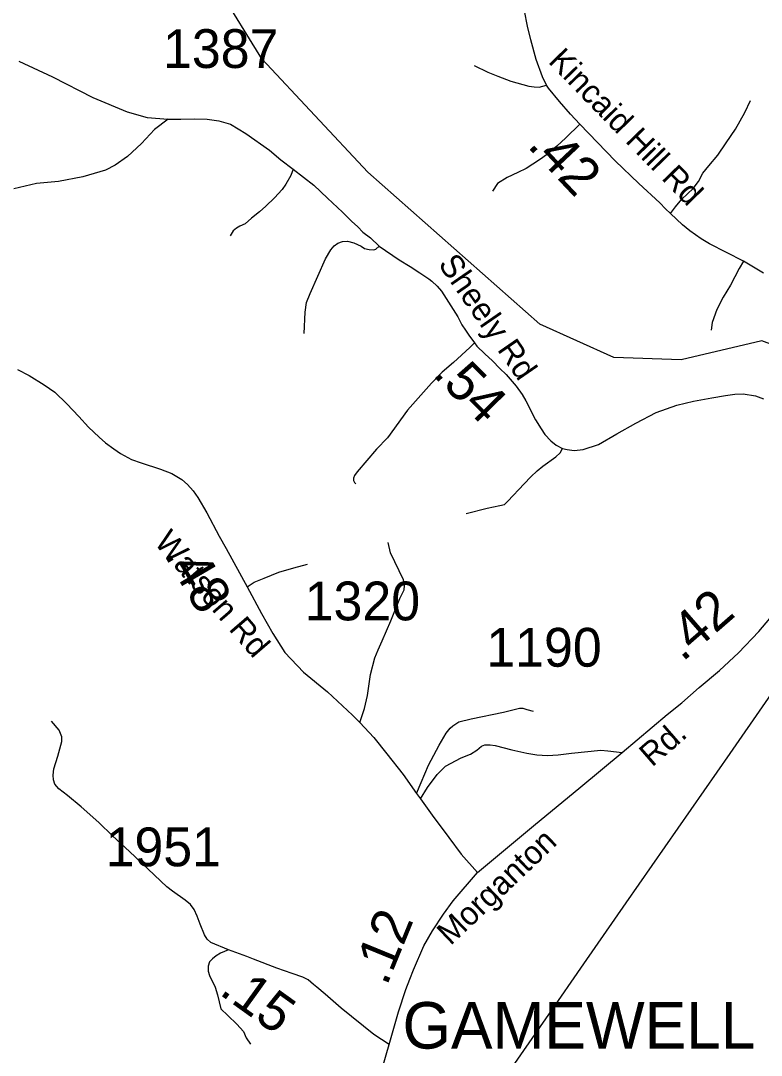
# Model space of a CAD drawing. Extents: x 1159738 to 1321356, y 736314 to 882035.
# Drawn here: x 1230616 to 1233002, y 783094 to 786428 of the extents above; entities that cross this region are included whole.
import ezdxf

# ---------------------------------------------------------------- set-up
doc = ezdxf.new("R2010")
doc.units = 0
for name, color, linetype in [('Exist Boundary Political Fire Districts Label', 7, 'Continuous'), ('Exist Hydrographic Misc Water Feature', 7, 'Continuous'), ('Exist Road Non-System Type 51', 7, 'Continuous'), ('Exist Road Primary US UnDivided 4 Lane Attributed', 7, 'Continuous'), ('Exist Road Secondary Mileage Hundredths English Label', 7, 'Continuous'), ('Exist Road Secondary Type 51 Attributed', 7, 'Continuous'), ('Exist Road Secondary Type 51 Label', 7, 'Continuous'), ('Exist Road Secondary Type 51 Number Label', 7, 'Continuous')]:
    doc.layers.add(name, color=color, linetype=linetype)

msp = doc.modelspace()

# ---------------------------------------------------------------- linework, layer by layer
at = {"layer": 'Exist Hydrographic Misc Water Feature'}
msp.add_lwpolyline([(1233661.9, 784079.1), (1233609.9, 784631.6), (1233571.9, 784789.9), (1233501, 784925.9), (1233371, 785053.3), (1233255.9, 785114.6), (1233165.9, 785201.8), (1233069.9, 785371.2), (1233003.9, 785395.5), (1232743.9, 785335), (1232526.9, 785342.7), (1232287.9, 785449.2), (1231733.9, 785939.5), (1231392.9, 786304.2), (1231256.9, 786526.8), (1231070.9, 787055.8), (1231039.8, 787473.3), (1230963.8, 787776.8), (1230944.9, 788016.8), (1230877.8, 788303.7)], dxfattribs=at)
at = {"layer": 'Exist Road Non-System Type 51'}
for points in [[(1232076.9, 786283.5), (1232120.9, 786261.8), (1232153.3, 786248.4), (1232194.7, 786232.5), (1232233.6, 786221.7), (1232253.3, 786216.6), (1232269.9, 786214), (1232285.8, 786213.4), (1232309.4, 786220.3)], [(1232709.3, 785806.4), (1232725.2, 785827.7), (1232746.2, 785852.6), (1232781.9, 785887), (1232799, 785909.3), (1232813.7, 785936.1), (1232832.2, 785959.6), (1232862.1, 785994.7), (1232888.8, 786034.2), (1232918.1, 786078.2), (1232948.6, 786132.1), (1232967.1, 786170.4)], [(1232417.5, 786094.5), (1232371.6, 786050.5), (1232343, 786023.8), (1232309.9, 785995.7), (1232290.1, 785981.1), (1232265.3, 785965.2), (1232244.3, 785951.1), (1232216.9, 785938.4), (1232182.6, 785922.7), (1232151.4, 785903), (1232136.1, 785878.8)], [(1231493.7, 785949.5), (1231485.7, 785928.8), (1231470, 785900.4), (1231458.2, 785883.3), (1231433.1, 785856.3), (1231405.1, 785829.7), (1231384.7, 785812.2), (1231359.6, 785791.3), (1231338.7, 785773.3), (1231321.7, 785765.2), (1231311.2, 785758.6), (1231300.8, 785750), (1231290.4, 785734.4)], [(1231528.7, 785419.6), (1231532, 785488.4), (1231536.3, 785519.7), (1231548.6, 785548.6), (1231597.3, 785659.8), (1231615.3, 785689.6), (1231626.2, 785702.4), (1231637.6, 785711), (1231652.3, 785715.7), (1231668.9, 785716.7), (1231689.3, 785711.9), (1231712.5, 785701), (1231723.9, 785693.9), (1231738.1, 785690.1), (1231753.3, 785689.2), (1231759.9, 785691.5), (1231770.3, 785701)], [(1232944.2, 785652.2), (1232930.8, 785629.6), (1232902.1, 785575.5), (1232878.5, 785536.6), (1232858.2, 785497.1), (1232842.9, 785455), (1232839.7, 785430.2)], [(1232077.6, 785389.7), (1232063.2, 785374.9), (1232010.3, 785326.5), (1231974.1, 785295.3), (1231939.3, 785260), (1231862.4, 785172.1), (1231797.8, 785083.7), (1231762.1, 785046.6), (1231699.7, 784973.9), (1231691.6, 784961.7), (1231688, 784953.1), (1231688.4, 784945.8), (1231691.6, 784940), (1231695.2, 784935.4)], [(1232051.3, 784840.1), (1232118.7, 784856.8), (1232159, 784865.4), (1232173.9, 784869.1), (1232185.7, 784879.9), (1232238.1, 784935.2), (1232258.9, 784957.8), (1232279.3, 784977.3), (1232297.8, 784991.7), (1232339.3, 785022.3), (1232353.8, 785035), (1232361.3, 785048.7)], [(1231708.1, 784166), (1231723.7, 784210.8), (1231733, 784252.9), (1231743, 784320.5), (1231757.2, 784374.7), (1231767.9, 784400.3), (1231780.7, 784429.5), (1231808.4, 784493.6), (1231837.5, 784565.9), (1231851.1, 784593.7), (1231851.8, 784608), (1231849.6, 784625.8), (1231806.9, 784713.4), (1231799.2, 784745.8)], [(1231345.1, 784603), (1231368.2, 784618.6), (1231400.2, 784631.4), (1231447.2, 784650.3), (1231495.3, 784664.9), (1231539.4, 784676.3)], [(1231890.9, 783937.1), (1231906.5, 783972.7), (1231930, 784028.3), (1231964.2, 784093.1), (1231986.2, 784131.5), (1231999.1, 784147.9), (1232007.6, 784155), (1232027.5, 784168.6), (1232066.7, 784178.5), (1232171.3, 784199.9), (1232222.6, 784212.7), (1232233.1, 784212.6), (1232246.6, 784207.6), (1232267.3, 784202.6)], [(1231162.6, 783580.3), (1231145.7, 783593.5), (1231105.1, 783622.9), (1231087, 783636.5), (1231026.8, 783693.7), (1230966.5, 783750.2), (1230911.6, 783800.7), (1230867.9, 783843.7), (1230810.7, 783894.9), (1230766.3, 783931), (1230738.4, 783952.1), (1230726.4, 783967.2), (1230721.1, 783981.5), (1230720.4, 783996.6), (1230722.8, 784017.2), (1230735.6, 784057.9), (1230748.4, 784105.4), (1230748.4, 784120.5), (1230739.4, 784141.5), (1230715.3, 784170.9)], [(1231903.6, 783920.1), (1231926.4, 783957.2), (1231957, 783999.2), (1231984.1, 784025.5), (1232035.3, 784051.9), (1232065.2, 784064), (1232085.1, 784077.5), (1232100.1, 784089.6), (1232110.8, 784093.9), (1232127.8, 784094.6), (1232144.9, 784091.8), (1232198.3, 784078.2), (1232246, 784067.6), (1232278.7, 784061.9), (1232312.9, 784060.4), (1232347.1, 784061.9), (1232390.5, 784067.6), (1232484.8, 784076.8), (1232507.5, 784075.4), (1232553.1, 784069.7)], [(1231285, 783433.4), (1231260, 783423.4), (1231245.3, 783413.9), (1231233.3, 783405.2), (1231224.6, 783394.9), (1231220.3, 783381.1), (1231220.3, 783365.5), (1231223.8, 783350.8), (1231241.9, 783312.9), (1231249.6, 783288.7), (1231255.7, 783266.2), (1231260.9, 783243.8), (1231283.3, 783222.2), (1231311.8, 783194.6), (1231333.3, 783170.4), (1231342.8, 783150.5), (1231356.6, 783129.8)]]:
    msp.add_lwpolyline(points, dxfattribs=at)
at = {"layer": 'Exist Road Primary US UnDivided 4 Lane Attributed'}
msp.add_lwpolyline([(1231678.7, 782318.7), (1231952.6, 782702.1), (1232136.8, 782965.3), (1232317.7, 783225.5), (1232430, 783388.8), (1232566.6, 783585.6), (1232901.9, 784066), (1233119.1, 784380.8), (1233169.8, 784453.7), (1233287.4, 784623.3), (1233465.4, 784879.9), (1233574.3, 785037.2), (1233671.4, 785177.6), (1233797.6, 785360.9)], dxfattribs=at)
at = {"layer": 'Exist Road Secondary Type 51 Attributed'}
for points in [[(1233008.3, 785613.7), (1232944.2, 785652.2), (1232834.7, 785708.9), (1232808, 785724.8), (1232771.1, 785750.3), (1232747.5, 785769.8), (1232709.3, 785806.4), (1232692.7, 785821), (1232674.9, 785840.2), (1232607.6, 785902.9), (1232531.2, 785976.1), (1232417.5, 786094.5), (1232387.4, 786126.1), (1232351.1, 786167.4), (1232316.3, 786210.4), (1232309.4, 786220.3), (1232296.7, 786246.4), (1232276.4, 786302), (1232258.8, 786366.4), (1232248.2, 786409.6), (1232238.5, 786459)], [(1230609.8, 786296.7), (1230718.1, 786247.1), (1230848.4, 786180), (1230958.4, 786134.2), (1231023.3, 786115.8), (1231090.5, 786110.6)], [(1231090.5, 786110.6), (1231047, 786076.6), (1231005, 786031.8), (1230960, 785990.5), (1230920.1, 785961.6), (1230889.1, 785946.1), (1230815.6, 785924.1), (1230737.4, 785909.3), (1230666.5, 785903.4), (1230594.2, 785885.7)], [(1231090.5, 786110.6), (1231131.5, 786110.4), (1231174.8, 786111), (1231216.8, 786109.8), (1231254.4, 786104.7), (1231291.3, 786093.8), (1231341, 786064.5), (1231417.3, 786010.7), (1231454.2, 785978.8), (1231493.7, 785949.5), (1231559.9, 785897.3), (1231604.8, 785856.2), (1231652.2, 785810.6), (1231681.7, 785781.5), (1231702.2, 785763.5), (1231718.2, 785746.6), (1231742.4, 785728.1), (1231770.3, 785701), (1231835.1, 785656.5), (1231870.5, 785635.7), (1231902, 785614.9), (1231930.7, 785595.8), (1231940.3, 785588.2), (1231957.1, 785571.7), (1231971.5, 785555.7), (1231986.1, 785532.7), (1232023.8, 785473.8), (1232037.1, 785448.1), (1232048.9, 785429.9), (1232059.1, 785414.6), (1232077.6, 785389.7), (1232085.2, 785378.9), (1232110.6, 785354.2), (1232136.1, 785331.3), (1232159.7, 785306.4), (1232180, 785288), (1232211.9, 785250.4), (1232231, 785223), (1232243.5, 785202.2), (1232274.7, 785141.7), (1232292.5, 785112.4), (1232304, 785093.9), (1232323.7, 785073.5), (1232340.9, 785059.5), (1232361.3, 785048.7), (1232376, 785045.5), (1232398.9, 785042.9), (1232427.5, 785046.1), (1232476.9, 785062.3), (1232536.2, 785096.8), (1232597.9, 785130.8), (1232663.5, 785165.2), (1232730.1, 785189.2), (1232783, 785201.3), (1232842.2, 785212.2), (1232886.1, 785219.8), (1232916.7, 785224.3), (1232943.5, 785224.9), (1232983.4, 785218.6), (1233008.9, 785209)], [(1230606.2, 785303.3), (1230643.3, 785284.8), (1230691.1, 785254.7), (1230725.6, 785230.8), (1230764.5, 785192.7), (1230803.4, 785152), (1230834.3, 785117.5), (1230868.8, 785085.7), (1230888.9, 785067.3), (1230916.4, 785047.6), (1230937.2, 785033.1), (1230972.9, 785013.3), (1231003.9, 785002.7), (1231065.8, 784982.3), (1231102.9, 784968.2), (1231134.8, 784949.6), (1231153.6, 784933.4), (1231171.3, 784912.6), (1231186.2, 784890.7), (1231215.1, 784842.3), (1231254.9, 784767.1), (1231277.7, 784726.9), (1231345.1, 784603), (1231391.8, 784517.7), (1231428, 784453.5), (1231467.3, 784392.1), (1231526.9, 784328.6), (1231603.9, 784265.3), (1231684.7, 784190.2), (1231708.1, 784166), (1231753.6, 784117.4), (1231795.6, 784065.2), (1231847.6, 783998.7), (1231890.9, 783937.1), (1231903.6, 783920.1), (1231941.3, 783867.5), (1231994.8, 783796.2), (1232034.5, 783741.7), (1232087.7, 783683)], [(1232087.7, 783683), (1232267.7, 783833.2), (1232420.2, 783959.3), (1232553.1, 784069.7), (1232698.1, 784192.1), (1232745.6, 784230.1), (1232801.7, 784278.7), (1232867.3, 784333.6), (1232928.7, 784390.9), (1232993.5, 784459.2), (1233064.5, 784543.4), (1233131.3, 784630.7), (1233192.6, 784719), (1233327.6, 784897.4), (1233426.8, 785031), (1233462.5, 785083.1), (1233477, 785113.4), (1233486, 785143.1), (1233486.6, 785181.8), (1233484.6, 785196.9), (1233477, 785225.2), (1233466, 785253.5), (1233441.8, 785314)], [(1231803, 783128.8), (1231833.2, 783233.9), (1231856.4, 783305.5), (1231869.2, 783339.2), (1231880.9, 783369.5), (1231915.1, 783446.6), (1231942.4, 783494.9), (1231977.8, 783548.7), (1232009.3, 783591.2), (1232087.7, 783683)], [(1231803, 783128.8), (1231753.9, 783160.7), (1231648.5, 783245.5), (1231596.6, 783291.1), (1231570.2, 783313.9), (1231559.6, 783321.7), (1231542.5, 783336.7), (1231524.7, 783345.9), (1231490.5, 783357.3), (1231440.9, 783375), (1231365.4, 783403.5), (1231344.1, 783412), (1231285, 783433.4), (1231228.9, 783457.4), (1231216.8, 783468.1), (1231207.6, 783481.6), (1231194.2, 783516.3), (1231184.2, 783542), (1231174.3, 783563.3), (1231162.6, 783580.3)], [(1231678.7, 782318.7), (1231645.6, 782367), (1231632.2, 782404.7), (1231625.2, 782452.5), (1231624.6, 782501.2), (1231644.9, 782585.3), (1231687.3, 782734.3), (1231708.3, 782807.4), (1231733.8, 782891.7), (1231803, 783128.8)]]:
    msp.add_lwpolyline(points, dxfattribs=at)

# ---------------------------------------------------------------- texts
at = {"layer": 'Exist Boundary Political Fire Districts Label'}
msp.add_text('GAMEWELL ', height=150, dxfattribs=at).set_placement((1231846, 783115.4))
at = {"layer": 'Exist Road Secondary Mileage Hundredths English Label'}
for s, rotation, p in [('.42', 313.3079, (1232245.3, 786022.9)), ('.54', 314.6076, (1231940, 785286.3)), ('.48', 300.4523, (1231076, 784707.8)), ('.42', 41.0349, (1232747.7, 784359.5)), ('.12', 67.7564, (1231794.9, 783314.6)), ('.15', 324.2778, (1231251.9, 783292.8))]:
    msp.add_text(s, height=125, rotation=rotation, dxfattribs=at).set_placement(p)
at = {"layer": 'Exist Road Secondary Type 51 Label'}
for s, rotation, p in [('Kincaid Hill Rd', 314.1337, (1232312.3, 786294.2)), ('Sheely Rd', 304.655, (1231958.7, 785643.2)), ('Watson Rd', 310.7943, (1231043.4, 784745)), ('Rd.', 40.9494, (1232649.7, 784020.7)), ('Morganton', 43.6033, (1232000.6, 783445.2))]:
    msp.add_text(s, height=75, rotation=rotation, dxfattribs=at).set_placement(p)
at = {"layer": 'Exist Road Secondary Type 51 Number Label'}
for s, p in [('1387', (1231074.3, 786275.2)), ('1320', (1231530.7, 784495.3)), ('1190', (1232115.8, 784346.1)), ('1951', (1230889.4, 783702.9))]:
    msp.add_text(s, height=125, dxfattribs=at).set_placement(p)

doc.saveas('drawing.dxf')
